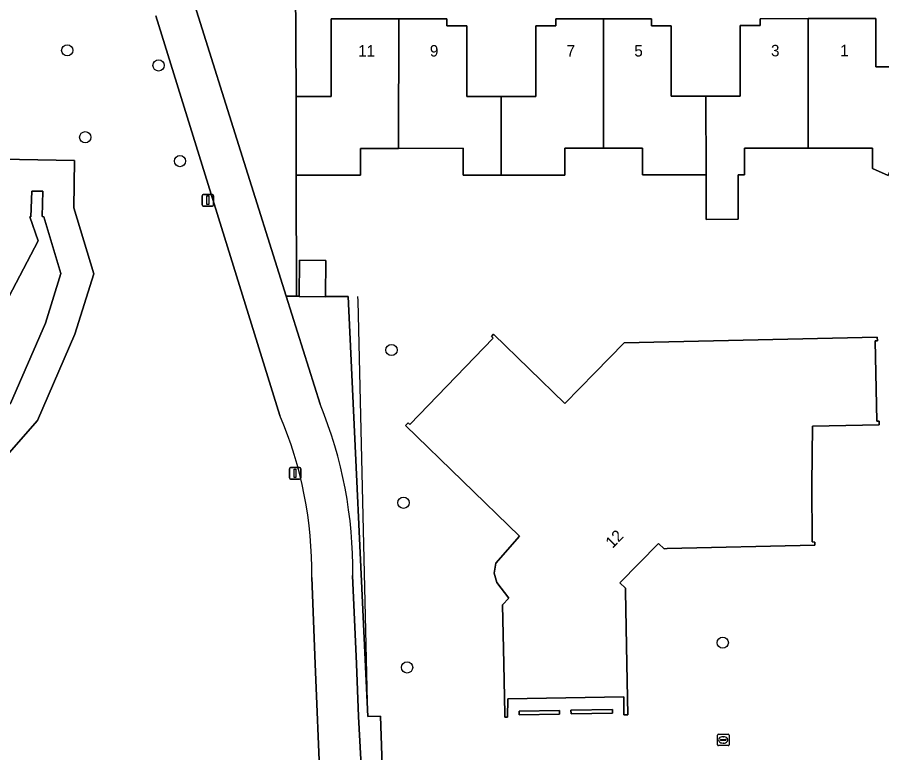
# Model space of a CAD drawing. Extents: x 162879 to 165540, y 384011 to 385181.
# Drawn here: x 163777.7 to 163852.9, y 384242.3 to 384306.3 of the extents above; entities that cross this region are included whole.
import ezdxf

# ---------------------------------------------------------------- set-up
doc = ezdxf.new("R2010")
doc.units = 0
for name, color, linetype in [('IMGEO_Boom', 7, 'Continuous'), ('IMGEO_Erf', 7, 'Continuous'), ('IMGEO_Fietspad_gesloten', 7, 'Continuous'), ('IMGEO_Groenvoorziening', 7, 'Continuous'), ('IMGEO_Hek', 7, 'Continuous'), ('IMGEO_Kolk', 7, 'Continuous'), ('IMGEO_Lichtmast', 7, 'Continuous'), ('IMGEO_Oever', 7, 'Continuous'), ('IMGEO_Pand', 7, 'Continuous'), ('IMGEO_Pand_nummerreeks', 7, 'Continuous'), ('IMGEO_Waterloop', 7, 'Continuous')]:
    doc.layers.add(name, color=color, linetype=linetype)

msp = doc.modelspace()

# ---------------------------------------------------------------- linework, layer by layer
at = {"layer": 'IMGEO_Boom'}
for centre in [(163782.007, 384303.395), (163789.955, 384302.084), (163783.573, 384295.835), (163791.819, 384293.755), (163810.224, 384277.319), (163811.267, 384264.029), (163839.044, 384251.853), (163811.581, 384249.703)]:
    msp.add_circle(centre, 0.489, dxfattribs=at)
at = {"layer": 'IMGEO_Erf'}
for points in [[(163801.871, 384309.184), (163801.92, 384299.385), (163804.986, 384299.387), (163804.981, 384306.126), (163810.869, 384306.13), (163815.031, 384306.133), (163815.032, 384305.534), (163816.783, 384305.536), (163816.786, 384299.387), (163819.771, 384299.389), (163822.786, 384299.391), (163822.783, 384305.531), (163824.513, 384305.533), (163824.513, 384306.133), (163828.668, 384306.136), (163832.843, 384306.139), (163832.844, 384305.54), (163834.565, 384305.535), (163834.563, 384299.396), (163837.57, 384299.398), (163840.563, 384299.4), (163840.568, 384305.548), (163842.309, 384305.551), (163842.308, 384306.15), (163846.47, 384306.152), (163852.357, 384306.156), (163852.36, 384301.956), (163854.02, 384301.957)], [(163853.45, 384292.496), (163852.088, 384293.112), (163852.087, 384294.892), (163846.475, 384294.888), (163840.937, 384294.885), (163840.938, 384292.555), (163840.375, 384292.555), (163840.387, 384288.698), (163837.602, 384288.69), (163837.59, 384292.553), (163832.068, 384292.55), (163832.067, 384294.88), (163828.682, 384294.877), (163825.317, 384294.875), (163825.318, 384292.545), (163819.778, 384292.542), (163816.468, 384292.54), (163816.467, 384294.87), (163810.818, 384294.866), (163807.527, 384294.864), (163807.528, 384292.534), (163801.928, 384292.53), (163801.952, 384281.993), (163802.189, 384281.992), (163802.227, 384285.144), (163804.509, 384285.094), (163804.472, 384281.979), (163804.938, 384281.977), (163806.456, 384281.969), (163808.174, 384245.433), (163809.28, 384245.451), (163809.661, 384233.466)]]:
    msp.add_lwpolyline(points, dxfattribs=at)
for points in [[(163846.848, 384270.681), (163846.789, 384265.625), (163846.817, 384260.625), (163847.053, 384260.596), (163847.058, 384260.33), (163834.208, 384260.035), (163833.952, 384260.029), (163833.446, 384260.494), (163830.097, 384257.06), (163830.583, 384256.595), (163830.588, 384256.333), (163830.706, 384250), (163830.789, 384245.584), (163830.452, 384245.577), (163830.445, 384247.154), (163820.336, 384246.966), (163820.328, 384245.367), (163820.092, 384245.362), (163820.086, 384245.624), (163819.992, 384250), (163819.88, 384255.158), (163820.441, 384255.716), (163819.399, 384257.099), (163819.147, 384257.895), (163819.296, 384258.761), (163821.357, 384261.126), (163811.439, 384270.756), (163811.664, 384270.992), (163811.822, 384270.849), (163819.059, 384278.354), (163818.911, 384278.486), (163819.109, 384278.69), (163825.312, 384272.663), (163827.906, 384275.332), (163830.457, 384277.957), (163852.492, 384278.449), (163852.5, 384278.13), (163852.3, 384278.126), (163852.456, 384271.127), (163852.656, 384271.131), (163852.663, 384270.811)], [(163824.834, 384245.961), (163824.843, 384245.639), (163821.332, 384245.575), (163821.331, 384245.899)], [(163829.461, 384246.041), (163829.459, 384245.721), (163825.843, 384245.66), (163825.835, 384245.982)]]:
    msp.add_lwpolyline(points, close=True, dxfattribs=at)
at = {"layer": 'IMGEO_Fietspad_gesloten'}
for points in [[(163804.009, 384272.6), (163801.06, 384281.998), (163793.12, 384307.302)], [(163789.704, 384306.385), (163800.515, 384271.617)], [(163803.285, 384257.538), (163803.591, 384250), (163804.016, 384239.502), (163804.118, 384237.602), (163804.207, 384235.863), (163804.293, 384234.123), (163804.782, 384228.061), (163804.973, 384225.686), (163809.392, 384226.521), (163808.619, 384231.165), (163808.024, 384233.147), (163807.361, 384245.433), (163807.168, 384250), (163806.844, 384257.687)]]:
    msp.add_lwpolyline(points, dxfattribs=at)
for centre, radius, start, end in [((163769.252, 384258.267), 37.597, 359.11675, 22.41053), ((163768.654, 384258.036), 34.635, 359.17548, 23.08573)]:
    msp.add_arc(centre, radius, start, end, dxfattribs=at)
at = {"layer": 'IMGEO_Groenvoorziening'}
for points in [[(163793.12, 384307.302), (163801.06, 384281.998), (163801.952, 384281.993), (163801.928, 384292.53), (163801.926, 384294.386), (163801.92, 384299.385), (163801.871, 384309.184), (163798.53, 384309.151), (163798.545, 384311.271), (163794.058, 384311.269), (163794.053, 384313.108)], [(163800.515, 384271.617), (163789.704, 384306.385)], [(163776.251, 384293.93), (163782.655, 384293.817), (163782.589, 384289.681), (163784.323, 384283.96), (163782.678, 384278.692), (163779.428, 384271.181), (163766.567, 384256.548)], [(163806.456, 384281.969), (163804.938, 384281.977), (163804.472, 384281.979), (163804.472, 384281.953), (163802.189, 384281.98), (163802.189, 384281.992), (163801.952, 384281.993), (163801.06, 384281.998), (163804.009, 384272.6)], [(163806.844, 384257.687), (163807.168, 384250), (163807.361, 384245.433), (163808.024, 384233.147), (163809.661, 384233.466), (163809.28, 384245.451), (163808.174, 384245.433), (163806.456, 384281.969)], [(163796.715, 384227.239), (163804.782, 384228.061), (163804.293, 384234.123), (163804.207, 384235.863), (163804.118, 384237.602), (163804.016, 384239.502), (163803.591, 384250), (163803.285, 384257.538)]]:
    msp.add_lwpolyline(points, dxfattribs=at)
for centre, radius, start, end in [((163769.252, 384258.267), 37.597, 359.11675, 22.41053), ((163768.654, 384258.036), 34.635, 359.17548, 23.08573)]:
    msp.add_arc(centre, radius, start, end, dxfattribs=at)
at = {"layer": 'IMGEO_Hek'}
for points in [[(163807.321, 384281.603), (163807.307, 384281.965)], [(163809.28, 384245.451), (163808.174, 384245.433), (163807.321, 384281.603)]]:
    msp.add_lwpolyline(points, dxfattribs=at)
at = {"layer": 'IMGEO_Kolk'}
for p, q in [((163838.59, 384242.969), (163838.59, 384243.821)), ((163838.665, 384243.895), (163839.517, 384243.895)), ((163838.849, 384243.389), (163838.849, 384243.401)), ((163838.892, 384243.438), (163839.29, 384243.438)), ((163839.078, 384243.675), (163839.103, 384243.675)), ((163839.333, 384243.401), (163839.333, 384243.389)), ((163839.591, 384243.821), (163839.591, 384242.969)), ((163839.517, 384242.895), (163838.665, 384242.895)), ((163839.287, 384243.352), (163838.889, 384243.352)), ((163839.101, 384243.115), (163839.076, 384243.115))]:
    msp.add_line(p, q, dxfattribs=at)
for points in [[(163838.59, 384242.969), (163838.59, 384243.821)], [(163838.665, 384243.895), (163839.517, 384243.895)], [(163839.591, 384243.821), (163839.591, 384242.969)], [(163839.517, 384242.895), (163838.665, 384242.895)]]:
    msp.add_lwpolyline(points, dxfattribs=at)
for centre, radius, start, end in [((163838.667, 384243.819), 0.0765, 91.55205, 178.44795), ((163838.667, 384243.819), 0.0765, 91.55205, 178.44795), ((163838.889, 384243.398), 0.0403, 85.87752, 175.75265), ((163838.886, 384243.388), 0.0366, 178.93798, 274.71019), ((163839.29, 384243.395), 0.043, 264.86636, 352.45326), ((163839.294, 384243.4), 0.0386, 1.73085, 96.63898), ((163839.515, 384243.819), 0.0765, 1.55205, 88.44795), ((163839.515, 384243.819), 0.0765, 1.55205, 88.44795), ((163838.667, 384242.971), 0.0765, 181.55205, 268.44795), ((163838.667, 384242.971), 0.0765, 181.55205, 268.44795), ((163839.515, 384242.971), 0.0765, 271.55205, 358.44795), ((163839.515, 384242.971), 0.0765, 271.55205, 358.44795)]:
    msp.add_arc(centre, radius, start, end, dxfattribs=at)
for centre, major_axis, ratio, start_param, end_param in [((163839.077, 384243.395), (-0.387, 0.002), 0.722429, 4.712389, 7.853982), ((163839.102, 384243.395), (-0.39, 0.002), 0.717154, 1.570796, 4.712389)]:
    msp.add_ellipse(centre, major_axis=major_axis, ratio=ratio, start_param=start_param, end_param=end_param, dxfattribs=at)
at = {"layer": 'IMGEO_Lichtmast'}
for p, q in [((163793.845, 384290.848), (163794.635, 384290.848)), ((163794.635, 384290.848), (163793.845, 384290.848)), ((163793.745, 384289.948), (163793.745, 384290.748)), ((163793.745, 384290.748), (163793.745, 384289.948)), ((163794.735, 384290.748), (163794.735, 384289.948)), ((163794.735, 384289.948), (163794.735, 384290.748)), ((163794.635, 384289.848), (163793.845, 384289.848)), ((163793.845, 384289.848), (163794.635, 384289.848)), ((163801.335, 384266.188), (163801.335, 384266.988)), ((163801.335, 384266.988), (163801.335, 384266.188)), ((163801.435, 384267.088), (163802.225, 384267.088)), ((163802.225, 384267.088), (163801.435, 384267.088)), ((163802.325, 384266.988), (163802.325, 384266.188)), ((163802.325, 384266.188), (163802.325, 384266.988)), ((163802.225, 384266.088), (163801.435, 384266.088)), ((163801.435, 384266.088), (163802.225, 384266.088))]:
    msp.add_line(p, q, dxfattribs=at)
for points in [[(163794.165, 384290.723), (163794.315, 384290.723), (163794.315, 384289.973), (163794.165, 384289.973), (163794.165, 384290.723)], [(163801.755, 384266.963), (163801.905, 384266.963), (163801.905, 384266.213), (163801.755, 384266.213), (163801.755, 384266.963)]]:
    msp.add_lwpolyline(points, dxfattribs=at)
for centre, start, end in [((163793.845, 384290.748), 90, 180), ((163793.845, 384290.748), 90, 180), ((163794.635, 384290.748), 0, 90), ((163794.635, 384290.748), 360, 90), ((163793.845, 384289.948), 180, 270), ((163793.845, 384289.948), 180, 270), ((163794.635, 384289.948), 270, 0), ((163794.635, 384289.948), 270, 0), ((163801.435, 384266.988), 90, 180), ((163801.435, 384266.988), 90, 180), ((163802.225, 384266.988), 0, 90), ((163802.225, 384266.988), 360, 90), ((163801.435, 384266.188), 180, 270), ((163801.435, 384266.188), 180, 270), ((163802.225, 384266.188), 270, 0), ((163802.225, 384266.188), 270, 0)]:
    msp.add_arc(centre, 0.1, start, end, dxfattribs=at)
at = {"layer": 'IMGEO_Oever'}
for points in [[(163766.567, 384256.548), (163779.428, 384271.181), (163782.678, 384278.692), (163784.323, 384283.96), (163782.589, 384289.681), (163782.655, 384293.817), (163776.251, 384293.93)], [(163776.594, 384281.337), (163779.492, 384286.825), (163778.741, 384288.922), (163778.852, 384288.909), (163778.914, 384291.144), (163779.873, 384291.127), (163779.838, 384288.923), (163779.959, 384288.917), (163781.458, 384283.972), (163780.107, 384279.647), (163777.086, 384272.665)]]:
    msp.add_lwpolyline(points, dxfattribs=at)
at = {"layer": 'IMGEO_Pand'}
for points in [[(163810.818, 384294.866), (163810.869, 384306.13), (163804.981, 384306.126), (163804.986, 384299.387), (163801.92, 384299.385), (163801.926, 384294.386), (163801.928, 384292.53), (163807.528, 384292.534), (163807.527, 384294.864)], [(163819.778, 384292.542), (163819.771, 384299.389), (163816.786, 384299.387), (163816.783, 384305.536), (163815.032, 384305.534), (163815.031, 384306.133), (163810.869, 384306.13), (163810.818, 384294.866), (163816.467, 384294.87), (163816.468, 384292.54)], [(163828.668, 384306.136), (163824.513, 384306.133), (163824.513, 384305.533), (163822.783, 384305.531), (163822.786, 384299.391), (163819.771, 384299.389), (163819.778, 384292.542), (163825.318, 384292.545), (163825.317, 384294.875), (163828.682, 384294.877)], [(163828.668, 384306.136), (163828.682, 384294.877), (163832.067, 384294.88), (163832.068, 384292.55), (163837.59, 384292.553), (163837.57, 384299.398), (163834.563, 384299.396), (163834.565, 384305.535), (163832.844, 384305.54), (163832.843, 384306.139)], [(163837.57, 384299.398), (163837.59, 384292.553), (163837.602, 384288.69), (163840.387, 384288.698), (163840.375, 384292.555), (163840.938, 384292.555), (163840.937, 384294.885), (163846.475, 384294.888), (163846.47, 384306.152), (163842.308, 384306.15), (163842.309, 384305.551), (163840.568, 384305.548), (163840.563, 384299.4)], [(163846.47, 384306.152), (163846.475, 384294.888), (163852.087, 384294.892), (163852.088, 384293.112), (163853.45, 384292.496), (163856.929, 384300.707), (163854.02, 384301.957), (163852.36, 384301.956), (163852.357, 384306.156)], [(163802.189, 384281.992), (163802.189, 384281.98), (163804.472, 384281.953), (163804.472, 384281.979), (163804.509, 384285.094), (163802.227, 384285.144)], [(163846.789, 384265.625), (163846.848, 384270.681), (163852.663, 384270.811), (163852.656, 384271.131), (163852.456, 384271.127), (163852.3, 384278.126), (163852.5, 384278.13), (163852.492, 384278.449), (163830.457, 384277.957), (163827.906, 384275.332), (163825.312, 384272.663), (163819.109, 384278.69), (163818.911, 384278.486), (163819.059, 384278.354), (163811.822, 384270.849), (163811.664, 384270.992), (163811.439, 384270.756), (163821.357, 384261.126), (163819.296, 384258.761), (163819.147, 384257.895), (163819.399, 384257.099), (163820.441, 384255.716), (163819.88, 384255.158), (163819.992, 384250), (163820.086, 384245.624), (163820.092, 384245.362), (163820.328, 384245.367), (163820.336, 384246.966), (163830.445, 384247.154), (163830.452, 384245.577), (163830.789, 384245.584), (163830.706, 384250), (163830.588, 384256.333), (163830.583, 384256.595), (163830.097, 384257.06), (163833.446, 384260.494), (163833.952, 384260.029), (163834.208, 384260.035), (163847.058, 384260.33), (163847.053, 384260.596), (163846.817, 384260.625)], [(163821.332, 384245.575), (163824.843, 384245.639), (163824.834, 384245.961), (163821.331, 384245.899)], [(163825.843, 384245.66), (163829.459, 384245.721), (163829.461, 384246.041), (163825.835, 384245.982)]]:
    msp.add_lwpolyline(points, close=True, dxfattribs=at)
at = {"layer": 'IMGEO_Waterloop'}
msp.add_lwpolyline([(163764.62, 384258.482), (163777.086, 384272.665), (163780.107, 384279.647), (163781.458, 384283.972), (163779.959, 384288.917), (163779.838, 384288.923), (163779.873, 384291.127), (163778.914, 384291.144), (163778.852, 384288.909), (163778.741, 384288.922), (163779.492, 384286.825), (163776.594, 384281.337), (163774.364, 384274.376), (163753.54, 384252.355), (163751.972, 384251.214), (163744.623, 384245.868), (163751.137, 384246.472), (163756.708, 384251.434)], close=True, dxfattribs=at)

# ---------------------------------------------------------------- texts
at = {"layer": 'IMGEO_Pand_nummerreeks'}
for s, rotation, p in [('11', 0.03991, (163807.312, 384302.848)), ('9', 0.03991, (163813.559, 384302.852)), ('7', 0.04127, (163825.455, 384302.854)), ('5', 0.04127, (163831.347, 384302.858)), ('3', 0.03421, (163843.242, 384302.871)), ('1', 0.03421, (163849.251, 384302.874)), ('12', 45.71796, (163829.452, 384260.008))]:
    msp.add_text(s, height=1, rotation=rotation, dxfattribs=at).set_placement(p)

doc.saveas('drawing.dxf')
